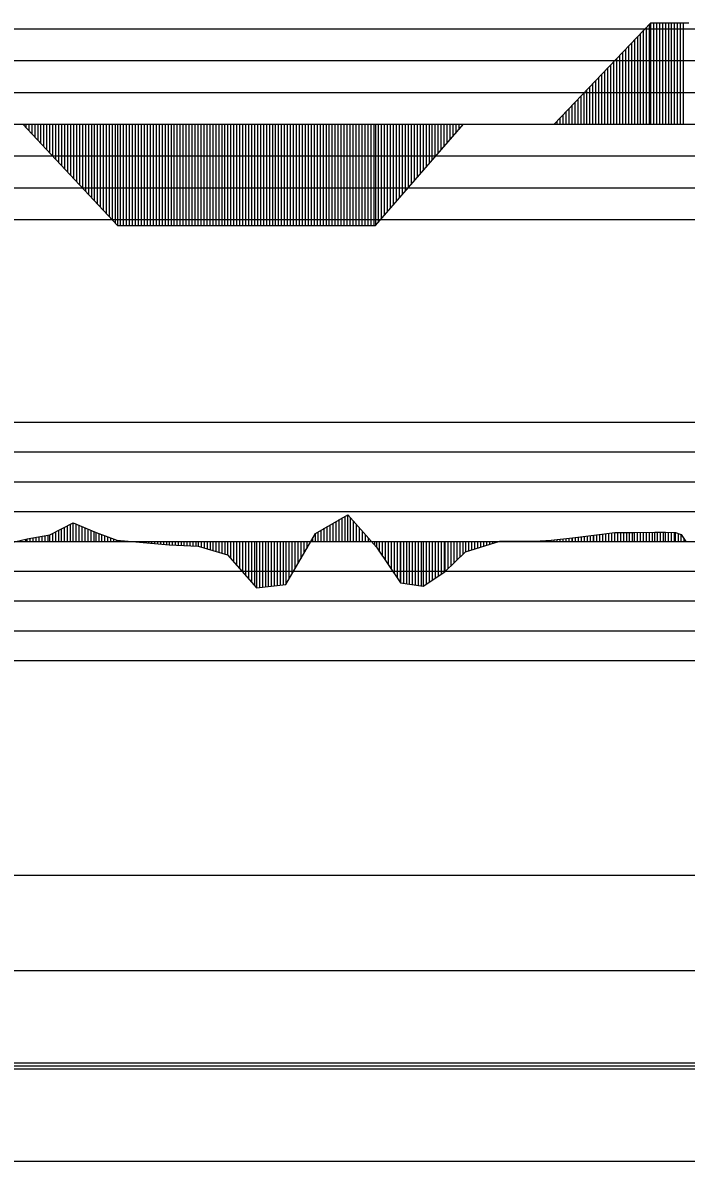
# Model space of a CAD drawing. Extents: x 2 to 10148, y 0 to 380.
# Drawn here: x 2528.1 to 2583.7, y 190 to 285.5 of the extents above; entities that cross this region are included whole.
import ezdxf

# ---------------------------------------------------------------- set-up
doc = ezdxf.new("R2010")
doc.units = 0
for name, color, linetype in [('POSUN_CARA', 7, 'Continuous'), ('POSUN_RASTR', 7, 'Continuous'), ('RYCHL_RASTR', 7, 'Continuous'), ('ZRYCHL_CARA', 7, 'Continuous'), ('ZRYCHL_RASTR', 7, 'Continuous')]:
    doc.layers.add(name, color=color, linetype=linetype)

msp = doc.modelspace()

# ---------------------------------------------------------------- linework, layer by layer
at = {"layer": 'POSUN_CARA'}
for p, q in [((2552.587, 242.664), (2555.299, 244.236)), ((2554.337, 242), (2554.337, 243.678)), ((2554.587, 242), (2554.587, 243.823)), ((2554.837, 242), (2554.837, 243.968)), ((2555.087, 242), (2555.087, 244.113)), ((2555.299, 244.236), (2557.703, 241.502)), ((2555.299, 242), (2555.299, 244.236)), ((2555.549, 242), (2555.549, 243.952)), ((2555.799, 242), (2555.799, 243.668)), ((2530.311, 242.56), (2532.277, 243.545)), ((2530.561, 242), (2530.561, 242.685)), ((2530.811, 242), (2530.811, 242.81)), ((2531.061, 242), (2531.061, 242.936)), ((2531.311, 242), (2531.311, 243.061)), ((2531.561, 242), (2531.561, 243.186)), ((2531.811, 242), (2531.811, 243.311)), ((2532.061, 242), (2532.061, 243.436)), ((2532.277, 243.545), (2534.195, 242.75)), ((2532.277, 242), (2532.277, 243.545)), ((2532.527, 242), (2532.527, 243.441)), ((2532.777, 242), (2532.777, 243.338)), ((2533.027, 242), (2533.027, 243.234)), ((2533.277, 242), (2533.277, 243.13)), ((2533.527, 242), (2533.527, 243.027)), ((2533.777, 242), (2533.777, 242.923)), ((2534.027, 242), (2534.027, 242.82)), ((2534.195, 242.75), (2535.939, 242.093)), ((2534.195, 242), (2534.195, 242.75)), ((2534.445, 242), (2534.445, 242.656)), ((2550.114, 238.39), (2552.587, 242.664)), ((2552.587, 242), (2552.587, 242.664)), ((2552.837, 242), (2552.837, 242.809)), ((2553.087, 242), (2553.087, 242.954)), ((2553.337, 242), (2553.337, 243.099)), ((2553.587, 242), (2553.587, 243.244)), ((2553.837, 242), (2553.837, 243.389)), ((2554.087, 242), (2554.087, 243.534)), ((2556.049, 242), (2556.049, 243.383)), ((2556.299, 242), (2556.299, 243.099)), ((2556.549, 242), (2556.549, 242.815)), ((2575.948, 242.515), (2577.698, 242.739)), ((2576.698, 242), (2576.698, 242.611)), ((2576.948, 242), (2576.948, 242.643)), ((2577.198, 242), (2577.198, 242.675)), ((2577.448, 242), (2577.448, 242.707)), ((2577.698, 242.739), (2579.355, 242.756)), ((2577.698, 242), (2577.698, 242.739)), ((2577.698, 242), (2577.698, 242.739)), ((2577.948, 242), (2577.948, 242.742)), ((2578.198, 242), (2578.198, 242.745)), ((2578.448, 242), (2578.448, 242.747)), ((2578.698, 242), (2578.698, 242.75)), ((2578.948, 242), (2578.948, 242.752)), ((2579.198, 242), (2579.198, 242.755)), ((2579.355, 242.756), (2581.047, 242.78)), ((2579.355, 242), (2579.355, 242.756)), ((2579.605, 242), (2579.605, 242.76)), ((2579.855, 242), (2579.855, 242.763)), ((2580.105, 242), (2580.105, 242.767)), ((2580.355, 242), (2580.355, 242.771)), ((2580.605, 242), (2580.605, 242.774)), ((2580.855, 242), (2580.855, 242.778)), ((2581.047, 242.78), (2581.953, 242.765)), ((2581.047, 242), (2581.047, 242.78)), ((2581.297, 242), (2581.297, 242.776)), ((2581.547, 242), (2581.547, 242.772)), ((2581.797, 242), (2581.797, 242.768)), ((2581.953, 242.765), (2582.798, 242.733)), ((2581.953, 242), (2581.953, 242.765)), ((2582.203, 242), (2582.203, 242.755)), ((2582.453, 242), (2582.453, 242.746)), ((2582.703, 242), (2582.703, 242.736)), ((2582.798, 242.733), (2583.257, 242.591)), ((2582.798, 242), (2582.798, 242.733)), ((2583.048, 242), (2583.048, 242.655)), ((2523.55, 241.063), (2528.425, 242.206)), ((2528.3, 242), (2528.3, 242.177)), ((2528.425, 242.206), (2530.311, 242.56)), ((2528.425, 242), (2528.425, 242.206)), ((2528.675, 242), (2528.675, 242.253)), ((2528.925, 242), (2528.925, 242.3)), ((2529.175, 242), (2529.175, 242.347)), ((2529.425, 242), (2529.425, 242.394)), ((2529.675, 242), (2529.675, 242.441)), ((2529.925, 242), (2529.925, 242.487)), ((2530.175, 242), (2530.175, 242.534)), ((2530.311, 242), (2530.311, 242.56)), ((2534.695, 242), (2534.695, 242.562)), ((2534.945, 242), (2534.945, 242.467)), ((2535.195, 242), (2535.195, 242.373)), ((2535.445, 242), (2535.445, 242.279)), ((2535.695, 242), (2535.695, 242.185)), ((2535.939, 242.093), (2537.848, 241.949)), ((2535.939, 242), (2535.939, 242.093)), ((2536.189, 242), (2536.189, 242.074)), ((2536.439, 242), (2536.439, 242.055)), ((2536.689, 242), (2536.689, 242.037)), ((2536.939, 242), (2536.939, 242.018)), ((2537.189, 242), (2537.189, 241.999)), ((2537.439, 242), (2537.439, 241.98)), ((2537.689, 242), (2537.689, 241.961)), ((2537.848, 242), (2537.848, 241.949)), ((2537.848, 241.949), (2540.322, 241.702)), ((2538.098, 242), (2538.098, 241.924)), ((2538.348, 242), (2538.348, 241.899)), ((2538.598, 242), (2538.598, 241.874)), ((2538.848, 242), (2538.848, 241.849)), ((2539.098, 242), (2539.098, 241.824)), ((2539.348, 242), (2539.348, 241.799)), ((2539.598, 242), (2539.598, 241.774)), ((2539.848, 242), (2539.848, 241.749)), ((2540.098, 242), (2540.098, 241.724)), ((2540.322, 242), (2540.322, 241.702)), ((2540.322, 241.702), (2542.753, 241.608)), ((2540.572, 242), (2540.572, 241.692)), ((2540.822, 242), (2540.822, 241.682)), ((2541.072, 242), (2541.072, 241.673)), ((2541.322, 242), (2541.322, 241.663)), ((2541.572, 242), (2541.572, 241.653)), ((2541.822, 242), (2541.822, 241.644)), ((2542.072, 242), (2542.072, 241.634)), ((2542.322, 242), (2542.322, 241.624)), ((2542.572, 242), (2542.572, 241.615)), ((2542.753, 242), (2542.753, 241.608)), ((2543.003, 242), (2543.003, 241.535)), ((2543.253, 242), (2543.253, 241.462)), ((2543.503, 242), (2543.503, 241.388)), ((2543.753, 242), (2543.753, 241.315)), ((2544.003, 242), (2544.003, 241.242)), ((2544.253, 242), (2544.253, 241.169)), ((2544.503, 242), (2544.503, 241.096)), ((2544.753, 242), (2544.753, 241.023)), ((2545.003, 242), (2545.003, 240.95)), ((2545.222, 242), (2545.222, 240.886)), ((2545.472, 242), (2545.472, 240.597)), ((2545.722, 242), (2545.722, 240.309)), ((2545.972, 242), (2545.972, 240.021)), ((2546.222, 242), (2546.222, 239.732)), ((2546.472, 242), (2546.472, 239.444)), ((2546.722, 242), (2546.722, 239.156)), ((2546.972, 242), (2546.972, 238.867)), ((2547.222, 242), (2547.222, 238.579)), ((2547.472, 242), (2547.472, 238.291)), ((2547.644, 242), (2547.644, 238.093)), ((2547.894, 242), (2547.894, 238.123)), ((2548.144, 242), (2548.144, 238.153)), ((2548.394, 242), (2548.394, 238.183)), ((2548.644, 242), (2548.644, 238.213)), ((2548.894, 242), (2548.894, 238.243)), ((2549.144, 242), (2549.144, 238.274)), ((2549.394, 242), (2549.394, 238.304)), ((2549.644, 242), (2549.644, 238.334)), ((2549.894, 242), (2549.894, 238.364)), ((2550.114, 242), (2550.114, 238.39)), ((2550.364, 242), (2550.364, 238.822)), ((2550.614, 242), (2550.614, 239.254)), ((2550.864, 242), (2550.864, 239.686)), ((2551.114, 242), (2551.114, 240.118)), ((2551.364, 242), (2551.364, 240.55)), ((2551.614, 242), (2551.614, 240.982)), ((2551.864, 242), (2551.864, 241.414)), ((2552.114, 242), (2552.114, 241.846)), ((2552.364, 242), (2552.364, 242.278)), ((2556.799, 242), (2556.799, 242.53)), ((2557.049, 242), (2557.049, 242.246)), ((2557.299, 242), (2557.299, 241.962)), ((2557.549, 242), (2557.549, 241.678)), ((2557.703, 242), (2557.703, 241.502)), ((2557.953, 242), (2557.953, 241.135)), ((2558.203, 242), (2558.203, 240.767)), ((2558.453, 242), (2558.453, 240.399)), ((2558.703, 242), (2558.703, 240.031)), ((2558.953, 242), (2558.953, 239.663)), ((2559.203, 242), (2559.203, 239.295)), ((2559.453, 242), (2559.453, 238.927)), ((2559.703, 242), (2559.703, 238.559)), ((2559.719, 242), (2559.719, 238.536)), ((2559.969, 242), (2559.969, 238.498)), ((2560.219, 242), (2560.219, 238.459)), ((2560.469, 242), (2560.469, 238.42)), ((2560.719, 242), (2560.719, 238.381)), ((2560.969, 242), (2560.969, 238.342)), ((2561.219, 242), (2561.219, 238.303)), ((2561.469, 242), (2561.469, 238.264)), ((2561.63, 242), (2561.63, 238.239)), ((2561.88, 242), (2561.88, 238.405)), ((2562.13, 242), (2562.13, 238.572)), ((2562.38, 242), (2562.38, 238.739)), ((2562.63, 242), (2562.63, 238.906)), ((2562.88, 242), (2562.88, 239.073)), ((2563.13, 242), (2563.13, 239.24)), ((2563.38, 242), (2563.38, 239.406)), ((2563.452, 242), (2563.452, 239.454)), ((2563.702, 242), (2563.702, 239.695)), ((2563.952, 242), (2563.952, 239.936)), ((2564.202, 242), (2564.202, 240.176)), ((2564.452, 242), (2564.452, 240.417)), ((2564.702, 242), (2564.702, 240.658)), ((2564.952, 242), (2564.952, 240.899)), ((2565.182, 241.12), (2568.072, 242.013)), ((2565.182, 242), (2565.182, 241.12)), ((2565.432, 242), (2565.432, 241.198)), ((2565.682, 242), (2565.682, 241.275)), ((2565.932, 242), (2565.932, 241.352)), ((2566.182, 242), (2566.182, 241.429)), ((2566.432, 242), (2566.432, 241.506)), ((2566.682, 242), (2566.682, 241.584)), ((2566.932, 242), (2566.932, 241.661)), ((2567.182, 242), (2567.182, 241.738)), ((2567.432, 242), (2567.432, 241.815)), ((2567.682, 242), (2567.682, 241.893)), ((2567.932, 242), (2567.932, 241.97)), ((2568.072, 242.013), (2570.991, 242.028)), ((2568.072, 242), (2568.072, 242.013)), ((2568.322, 242), (2568.322, 242.014)), ((2568.572, 242), (2568.572, 242.016)), ((2568.822, 242), (2568.822, 242.017)), ((2569.072, 242), (2569.072, 242.018)), ((2569.322, 242), (2569.322, 242.019)), ((2569.572, 242), (2569.572, 242.021)), ((2569.822, 242), (2569.822, 242.022)), ((2570.072, 242), (2570.072, 242.023)), ((2570.322, 242), (2570.322, 242.025)), ((2570.572, 242), (2570.572, 242.026)), ((2570.822, 242), (2570.822, 242.027)), ((2570.991, 242.028), (2572.366, 242.091)), ((2570.991, 242), (2570.991, 242.028)), ((2571.241, 242), (2571.241, 242.04)), ((2571.491, 242), (2571.491, 242.051)), ((2571.741, 242), (2571.741, 242.062)), ((2571.991, 242), (2571.991, 242.074)), ((2572.241, 242), (2572.241, 242.085)), ((2572.366, 242.091), (2574.155, 242.309)), ((2572.366, 242), (2572.366, 242.091)), ((2572.616, 242), (2572.616, 242.121)), ((2572.866, 242), (2572.866, 242.152)), ((2573.116, 242), (2573.116, 242.182)), ((2573.366, 242), (2573.366, 242.213)), ((2573.616, 242), (2573.616, 242.243)), ((2573.866, 242), (2573.866, 242.274)), ((2574.116, 242), (2574.116, 242.304)), ((2574.155, 242.309), (2575.948, 242.515)), ((2574.155, 242), (2574.155, 242.309)), ((2574.405, 242), (2574.405, 242.338)), ((2574.655, 242), (2574.655, 242.366)), ((2574.905, 242), (2574.905, 242.395)), ((2575.155, 242), (2575.155, 242.424)), ((2575.405, 242), (2575.405, 242.452)), ((2575.655, 242), (2575.655, 242.481)), ((2575.905, 242), (2575.905, 242.51)), ((2575.948, 242), (2575.948, 242.515)), ((2576.198, 242), (2576.198, 242.547)), ((2576.448, 242), (2576.448, 242.579)), ((2583.257, 242.591), (2583.665, 241.998)), ((2583.257, 242), (2583.257, 242.591)), ((2583.507, 242), (2583.507, 242.228)), ((2542.753, 241.608), (2545.222, 240.886)), ((2545.222, 240.886), (2547.644, 238.093)), ((2557.703, 241.502), (2559.719, 238.536)), ((2563.452, 239.454), (2565.182, 241.12)), ((2561.63, 238.239), (2563.452, 239.454)), ((2547.644, 238.093), (2550.114, 238.39)), ((2559.719, 238.536), (2561.63, 238.239))]:
    msp.add_line(p, q, dxfattribs=at)
at = {"layer": 'POSUN_RASTR'}
for p, q in [((2422, 252), (2618, 252)), ((2422, 249.5), (2618, 249.5)), ((2422, 247), (2618, 247)), ((2422, 244.5), (2618, 244.5)), ((2328.7, 242), (3155.543, 242)), ((2422, 239.5), (2618, 239.5)), ((2422, 237), (2618, 237)), ((2422, 234.5), (2618, 234.5)), ((2422, 232), (2618, 232))]:
    msp.add_line(p, q, dxfattribs=at)
at = {"layer": 'RYCHL_RASTR'}
for p, q in [((2328.7, 214), (3155.543, 214)), ((2328.7, 206), (3155.543, 206)), ((2328.7, 198.25), (3155.543, 198.25)), ((2328.7, 198), (3155.543, 198)), ((2328.7, 197.75), (3155.543, 197.75)), ((2328.7, 190), (3155.543, 190))]:
    msp.add_line(p, q, dxfattribs=at)
at = {"layer": 'ZRYCHL_CARA'}
for p, q in [((2572.62, 277), (2580.72, 285.509)), ((2580.12, 277), (2580.12, 284.879)), ((2580.37, 277), (2580.37, 285.142)), ((2580.62, 277), (2580.62, 285.404)), ((2580.72, 277), (2580.72, 285.509)), ((2580.72, 285.509), (2583.923, 285.509)), ((2580.97, 277), (2580.97, 285.509)), ((2581.22, 277), (2581.22, 285.509)), ((2581.47, 277), (2581.47, 285.509)), ((2581.72, 277), (2581.72, 285.509)), ((2581.97, 277), (2581.97, 285.509)), ((2582.22, 277), (2582.22, 285.509)), ((2582.47, 277), (2582.47, 285.509)), ((2582.72, 277), (2582.72, 285.509)), ((2582.97, 277), (2582.97, 285.509)), ((2583.22, 277), (2583.22, 285.509)), ((2583.47, 277), (2583.47, 285.509)), ((2579.12, 277), (2579.12, 283.828)), ((2579.37, 277), (2579.37, 284.091)), ((2579.62, 277), (2579.62, 284.354)), ((2579.87, 277), (2579.87, 284.616)), ((2578.12, 277), (2578.12, 282.778)), ((2578.37, 277), (2578.37, 283.041)), ((2578.62, 277), (2578.62, 283.303)), ((2578.87, 277), (2578.87, 283.566)), ((2577.37, 277), (2577.37, 281.99)), ((2577.62, 277), (2577.62, 282.253)), ((2577.87, 277), (2577.87, 282.515)), ((2576.37, 277), (2576.37, 280.939)), ((2576.62, 277), (2576.62, 281.202)), ((2576.87, 277), (2576.87, 281.465)), ((2577.12, 277), (2577.12, 281.727)), ((2575.37, 277), (2575.37, 279.889)), ((2575.62, 277), (2575.62, 280.152)), ((2575.87, 277), (2575.87, 280.414)), ((2576.12, 277), (2576.12, 280.677)), ((2574.62, 277), (2574.62, 279.101)), ((2574.87, 277), (2574.87, 279.364)), ((2575.12, 277), (2575.12, 279.626)), ((2573.62, 277), (2573.62, 278.051)), ((2573.87, 277), (2573.87, 278.313)), ((2574.12, 277), (2574.12, 278.576)), ((2574.37, 277), (2574.37, 278.838)), ((2328.7, 277), (3155.543, 277)), ((2528.051, 277), (2535.982, 268.494)), ((2528.301, 277), (2528.301, 276.732)), ((2528.551, 277), (2528.551, 276.464)), ((2528.801, 277), (2528.801, 276.196)), ((2529.051, 277), (2529.051, 275.928)), ((2529.301, 277), (2529.301, 275.659)), ((2529.551, 277), (2529.551, 275.391)), ((2529.801, 277), (2529.801, 275.123)), ((2530.051, 277), (2530.051, 274.855)), ((2530.301, 277), (2530.301, 274.587)), ((2530.551, 277), (2530.551, 274.319)), ((2530.801, 277), (2530.801, 274.051)), ((2531.051, 277), (2531.051, 273.783)), ((2531.301, 277), (2531.301, 273.515)), ((2531.551, 277), (2531.551, 273.246)), ((2531.801, 277), (2531.801, 272.978)), ((2532.051, 277), (2532.051, 272.71)), ((2532.301, 277), (2532.301, 272.442)), ((2532.551, 277), (2532.551, 272.174)), ((2532.801, 277), (2532.801, 271.906)), ((2533.051, 277), (2533.051, 271.638)), ((2533.301, 277), (2533.301, 271.37)), ((2533.551, 277), (2533.551, 271.102)), ((2533.801, 277), (2533.801, 270.833)), ((2534.051, 277), (2534.051, 270.565)), ((2534.301, 277), (2534.301, 270.297)), ((2534.551, 277), (2534.551, 270.029)), ((2534.801, 277), (2534.801, 269.761)), ((2535.051, 277), (2535.051, 269.493)), ((2535.301, 277), (2535.301, 269.225)), ((2535.551, 277), (2535.551, 268.957)), ((2535.801, 277), (2535.801, 268.689)), ((2535.982, 277), (2535.982, 268.494)), ((2536.232, 277), (2536.232, 268.494)), ((2536.482, 277), (2536.482, 268.494)), ((2536.732, 277), (2536.732, 268.494)), ((2536.982, 277), (2536.982, 268.494)), ((2537.232, 277), (2537.232, 268.494)), ((2537.482, 277), (2537.482, 268.494)), ((2537.732, 277), (2537.732, 268.494)), ((2537.982, 277), (2537.982, 268.494)), ((2538.232, 277), (2538.232, 268.494)), ((2538.482, 277), (2538.482, 268.494)), ((2538.732, 277), (2538.732, 268.494)), ((2538.982, 277), (2538.982, 268.494)), ((2539.232, 277), (2539.232, 268.494)), ((2539.482, 277), (2539.482, 268.494)), ((2539.732, 277), (2539.732, 268.494)), ((2539.982, 277), (2539.982, 268.494)), ((2540.232, 277), (2540.232, 268.494)), ((2540.482, 277), (2540.482, 268.494)), ((2540.732, 277), (2540.732, 268.494)), ((2540.982, 277), (2540.982, 268.494)), ((2541.232, 277), (2541.232, 268.494)), ((2541.482, 277), (2541.482, 268.494)), ((2541.732, 277), (2541.732, 268.494)), ((2541.982, 277), (2541.982, 268.494)), ((2542.232, 277), (2542.232, 268.494)), ((2542.482, 277), (2542.482, 268.494)), ((2542.732, 277), (2542.732, 268.494)), ((2542.982, 277), (2542.982, 268.494)), ((2543.232, 277), (2543.232, 268.494)), ((2543.482, 277), (2543.482, 268.494)), ((2543.732, 277), (2543.732, 268.494)), ((2543.982, 277), (2543.982, 268.494)), ((2544.232, 277), (2544.232, 268.494)), ((2544.482, 277), (2544.482, 268.494)), ((2544.732, 277), (2544.732, 268.494)), ((2544.982, 277), (2544.982, 268.494)), ((2545.232, 277), (2545.232, 268.494)), ((2545.482, 277), (2545.482, 268.494)), ((2545.732, 277), (2545.732, 268.494)), ((2545.982, 277), (2545.982, 268.494)), ((2546.232, 277), (2546.232, 268.494)), ((2546.482, 277), (2546.482, 268.494)), ((2546.732, 277), (2546.732, 268.494)), ((2546.982, 277), (2546.982, 268.494)), ((2547.232, 277), (2547.232, 268.494)), ((2547.482, 277), (2547.482, 268.494)), ((2547.732, 277), (2547.732, 268.494)), ((2547.982, 277), (2547.982, 268.494)), ((2548.232, 277), (2548.232, 268.494)), ((2548.482, 277), (2548.482, 268.494)), ((2548.732, 277), (2548.732, 268.494)), ((2548.982, 277), (2548.982, 268.494)), ((2549.232, 277), (2549.232, 268.494)), ((2549.482, 277), (2549.482, 268.494)), ((2549.732, 277), (2549.732, 268.494)), ((2549.982, 277), (2549.982, 268.494)), ((2550.232, 277), (2550.232, 268.494)), ((2550.482, 277), (2550.482, 268.494)), ((2550.732, 277), (2550.732, 268.494)), ((2550.982, 277), (2550.982, 268.494)), ((2551.232, 277), (2551.232, 268.494)), ((2551.482, 277), (2551.482, 268.494)), ((2551.732, 277), (2551.732, 268.494)), ((2551.982, 277), (2551.982, 268.494)), ((2552.232, 277), (2552.232, 268.494)), ((2552.482, 277), (2552.482, 268.494)), ((2552.732, 277), (2552.732, 268.494)), ((2552.982, 277), (2552.982, 268.494)), ((2553.232, 277), (2553.232, 268.494)), ((2553.482, 277), (2553.482, 268.494)), ((2553.732, 277), (2553.732, 268.494)), ((2553.982, 277), (2553.982, 268.494)), ((2554.232, 277), (2554.232, 268.494)), ((2554.482, 277), (2554.482, 268.494)), ((2554.732, 277), (2554.732, 268.494)), ((2554.982, 277), (2554.982, 268.494)), ((2555.232, 277), (2555.232, 268.494)), ((2555.482, 277), (2555.482, 268.494)), ((2555.732, 277), (2555.732, 268.494)), ((2555.982, 277), (2555.982, 268.494)), ((2556.232, 277), (2556.232, 268.494)), ((2556.482, 277), (2556.482, 268.494)), ((2556.732, 277), (2556.732, 268.494)), ((2556.982, 277), (2556.982, 268.494)), ((2557.232, 277), (2557.232, 268.494)), ((2557.482, 277), (2557.482, 268.494)), ((2557.62, 277), (2557.62, 268.494)), ((2557.62, 268.494), (2565.02, 277)), ((2557.87, 277), (2557.87, 268.782)), ((2558.12, 277), (2558.12, 269.069)), ((2558.37, 277), (2558.37, 269.357)), ((2558.62, 277), (2558.62, 269.644)), ((2558.87, 277), (2558.87, 269.931)), ((2559.12, 277), (2559.12, 270.219)), ((2559.37, 277), (2559.37, 270.506)), ((2559.62, 277), (2559.62, 270.793)), ((2559.87, 277), (2559.87, 271.081)), ((2560.12, 277), (2560.12, 271.368)), ((2560.37, 277), (2560.37, 271.655)), ((2560.62, 277), (2560.62, 271.943)), ((2560.87, 277), (2560.87, 272.23)), ((2561.12, 277), (2561.12, 272.517)), ((2561.37, 277), (2561.37, 272.805)), ((2561.62, 277), (2561.62, 273.092)), ((2561.87, 277), (2561.87, 273.379)), ((2562.12, 277), (2562.12, 273.667)), ((2562.37, 277), (2562.37, 273.954)), ((2562.62, 277), (2562.62, 274.241)), ((2562.87, 277), (2562.87, 274.529)), ((2563.12, 277), (2563.12, 274.816)), ((2563.37, 277), (2563.37, 275.103)), ((2563.62, 277), (2563.62, 275.391)), ((2563.87, 277), (2563.87, 275.678)), ((2564.12, 277), (2564.12, 275.966)), ((2564.37, 277), (2564.37, 276.253)), ((2564.62, 277), (2564.62, 276.54)), ((2564.87, 277), (2564.87, 276.828)), ((2572.87, 277), (2572.87, 277.263)), ((2573.12, 277), (2573.12, 277.525)), ((2573.37, 277), (2573.37, 277.788)), ((2535.982, 268.494), (2557.62, 268.494))]:
    msp.add_line(p, q, dxfattribs=at)
at = {"layer": 'ZRYCHL_RASTR'}
for p, q in [((2416.898, 285), (2618, 285)), ((2416.958, 282.333), (2618, 282.333)), ((2416.958, 279.667), (2618, 279.667)), ((2417.785, 274.333), (2618, 274.333)), ((2417.697, 271.667), (2618, 271.667)), ((2417.917, 269), (2618, 269))]:
    msp.add_line(p, q, dxfattribs=at)

doc.saveas('drawing.dxf')
